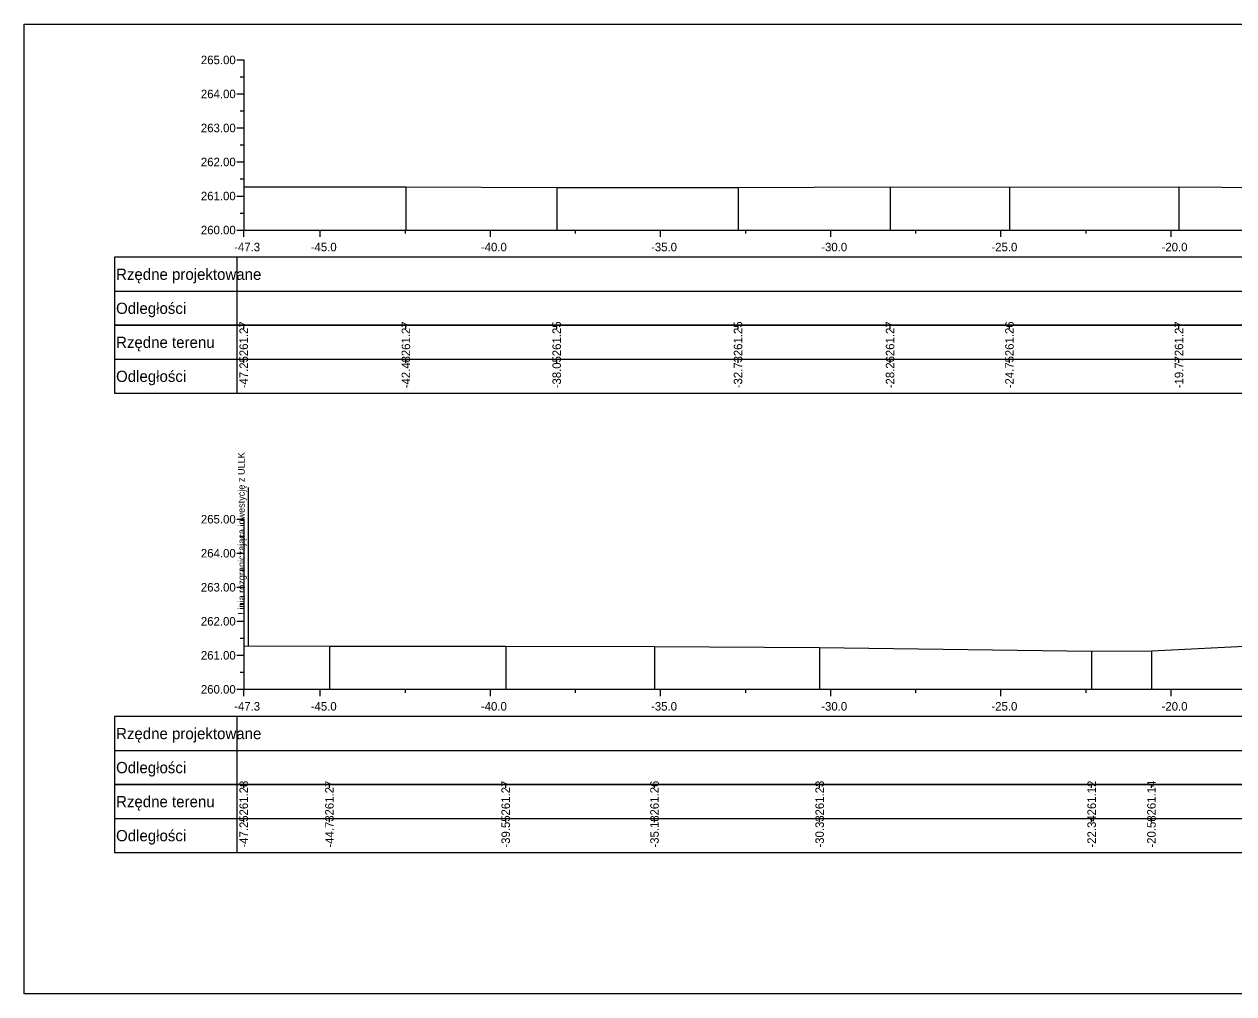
# Model space of a CAD drawing. Extents: x 6516023 to 6560129, y 5513077 to 5529206.
# Drawn here: x 6519087.01 to 6519122.55, y 5514451.16 to 5514479.66 of the extents above; entities that cross this region are included whole.
import ezdxf

# ---------------------------------------------------------------- set-up
doc = ezdxf.new("R2010")
doc.units = 0
for name, color, linetype in [('TOR_PRZEK_P-tabelka istniejace', 7, 'Continuous'), ('TOR_PRZEK_P-tabelka projektowane', 7, 'Continuous'), ('TOR_PRZEK_P-teren istniejacy', 7, 'Continuous'), ('TOR_PRZEK_P-uklad odniesienia', 7, 'Continuous'), ('TOR_PS_T-granica PKP-projektowana', 7, 'Continuous'), ('TOR_RAMKI-ramka+tabelka 1', 7, 'Continuous')]:
    doc.layers.add(name, color=color, linetype=linetype)

msp = doc.modelspace()

# ---------------------------------------------------------------- linework, layer by layer
at = {"layer": 'TOR_PRZEK_P-tabelka istniejace'}
for p, q in [((6519089.663, 5514470.806), (6519089.663, 5514468.806)), ((6519093.263, 5514470.806), (6519093.263, 5514468.806)), ((6519093.463, 5514470.706), (6519093.463, 5514470.806)), ((6519098.228, 5514470.706), (6519098.228, 5514470.806)), ((6519102.659, 5514470.706), (6519102.659, 5514470.806)), ((6519107.987, 5514470.706), (6519107.987, 5514470.806)), ((6519112.455, 5514470.706), (6519112.455, 5514470.806)), ((6519115.963, 5514470.706), (6519115.963, 5514470.806)), ((6519120.943, 5514470.706), (6519120.943, 5514470.806)), ((6519089.663, 5514469.806), (6519183.463, 5514469.806)), ((6519093.463, 5514469.706), (6519093.463, 5514469.806)), ((6519098.228, 5514469.706), (6519098.228, 5514469.806)), ((6519102.659, 5514469.706), (6519102.659, 5514469.806)), ((6519107.987, 5514469.706), (6519107.987, 5514469.806)), ((6519112.455, 5514469.706), (6519112.455, 5514469.806)), ((6519115.963, 5514469.706), (6519115.963, 5514469.806)), ((6519120.943, 5514469.706), (6519120.943, 5514469.806)), ((6519089.663, 5514457.306), (6519089.663, 5514455.306)), ((6519093.263, 5514457.306), (6519093.263, 5514455.306)), ((6519093.463, 5514457.206), (6519093.463, 5514457.306)), ((6519095.982, 5514457.206), (6519095.982, 5514457.306)), ((6519101.161, 5514457.206), (6519101.161, 5514457.306)), ((6519105.533, 5514457.206), (6519105.533, 5514457.306)), ((6519110.385, 5514457.206), (6519110.385, 5514457.306)), ((6519118.377, 5514457.206), (6519118.377, 5514457.306)), ((6519120.134, 5514457.206), (6519120.134, 5514457.306)), ((6519089.663, 5514456.306), (6519183.463, 5514456.306)), ((6519093.463, 5514456.206), (6519093.463, 5514456.306)), ((6519095.982, 5514456.206), (6519095.982, 5514456.306)), ((6519101.161, 5514456.206), (6519101.161, 5514456.306)), ((6519105.533, 5514456.206), (6519105.533, 5514456.306)), ((6519110.385, 5514456.206), (6519110.385, 5514456.306)), ((6519118.377, 5514456.206), (6519118.377, 5514456.306)), ((6519120.134, 5514456.206), (6519120.134, 5514456.306))]:
    msp.add_line(p, q, dxfattribs=at)
for points in [[(6519093.463, 5514474.874), (6519093.463, 5514473.806), (6519093.463, 5514473.676), (6519093.463, 5514473.606)], [(6519098.228, 5514474.872), (6519098.228, 5514473.806), (6519098.228, 5514473.676), (6519098.228, 5514473.606)], [(6519102.659, 5514474.855), (6519102.659, 5514473.806), (6519102.659, 5514473.676), (6519102.659, 5514473.606)], [(6519107.987, 5514474.854), (6519107.987, 5514473.806), (6519107.987, 5514473.676), (6519107.987, 5514473.606)], [(6519112.455, 5514474.88), (6519112.455, 5514473.806), (6519112.455, 5514473.676), (6519112.455, 5514473.606)], [(6519115.963, 5514474.865), (6519115.963, 5514473.806), (6519115.963, 5514473.676), (6519115.963, 5514473.606)], [(6519120.943, 5514474.875), (6519120.943, 5514473.806), (6519120.943, 5514473.676), (6519120.943, 5514473.606)], [(6519093.463, 5514461.382), (6519093.463, 5514460.306), (6519093.463, 5514460.176), (6519093.463, 5514460.106)], [(6519095.982, 5514461.378), (6519095.982, 5514460.306), (6519095.982, 5514460.176), (6519095.982, 5514460.106)], [(6519101.161, 5514461.378), (6519101.161, 5514460.306), (6519101.161, 5514460.176), (6519101.161, 5514460.106)], [(6519105.533, 5514461.363), (6519105.533, 5514460.306), (6519105.533, 5514460.176), (6519105.533, 5514460.106)], [(6519110.385, 5514461.339), (6519110.385, 5514460.306), (6519110.385, 5514460.176), (6519110.385, 5514460.106)], [(6519118.377, 5514461.225), (6519118.377, 5514460.306), (6519118.377, 5514460.176), (6519118.377, 5514460.106)], [(6519120.134, 5514461.242), (6519120.134, 5514460.306), (6519120.134, 5514460.176), (6519120.134, 5514460.106)]]:
    msp.add_lwpolyline(points, dxfattribs=at)
for points in [[(6519089.663, 5514470.806), (6519089.663, 5514468.806), (6519183.463, 5514468.806), (6519183.463, 5514470.806)], [(6519089.663, 5514457.306), (6519089.663, 5514455.306), (6519183.463, 5514455.306), (6519183.463, 5514457.306)]]:
    msp.add_lwpolyline(points, close=True, dxfattribs=at)
at = {"layer": 'TOR_PRZEK_P-tabelka projektowane'}
for p, q in [((6519089.663, 5514472.806), (6519089.663, 5514470.806)), ((6519093.263, 5514472.806), (6519093.263, 5514470.806)), ((6519089.663, 5514471.806), (6519183.463, 5514471.806)), ((6519089.663, 5514459.306), (6519089.663, 5514457.306)), ((6519093.263, 5514459.306), (6519093.263, 5514457.306)), ((6519089.663, 5514458.306), (6519183.463, 5514458.306))]:
    msp.add_line(p, q, dxfattribs=at)
for points in [[(6519089.663, 5514472.806), (6519089.663, 5514470.806), (6519183.463, 5514470.806), (6519183.463, 5514472.806)], [(6519089.663, 5514459.306), (6519089.663, 5514457.306), (6519183.463, 5514457.306), (6519183.463, 5514459.306)]]:
    msp.add_lwpolyline(points, close=True, dxfattribs=at)
at = {"layer": 'TOR_PRZEK_P-teren istniejacy'}
for points in [[(6519093.463, 5514474.874), (6519098.228, 5514474.872), (6519102.659, 5514474.855), (6519107.987, 5514474.854), (6519112.455, 5514474.88), (6519115.963, 5514474.865), (6519120.943, 5514474.875), (6519123.485, 5514474.859)], [(6519093.463, 5514461.382), (6519095.982, 5514461.378), (6519101.161, 5514461.378), (6519105.533, 5514461.363), (6519110.385, 5514461.339), (6519118.377, 5514461.225), (6519120.134, 5514461.242), (6519123.264, 5514461.39)]]:
    msp.add_lwpolyline(points, dxfattribs=at)
at = {"layer": 'TOR_PRZEK_P-uklad odniesienia'}
for p, q in [((6519093.263, 5514478.606), (6519093.463, 5514478.606)), ((6519093.463, 5514478.606), (6519093.463, 5514473.606)), ((6519093.363, 5514478.106), (6519093.463, 5514478.106)), ((6519093.263, 5514477.606), (6519093.463, 5514477.606)), ((6519093.363, 5514477.106), (6519093.463, 5514477.106)), ((6519093.263, 5514476.606), (6519093.463, 5514476.606)), ((6519093.363, 5514476.106), (6519093.463, 5514476.106)), ((6519093.263, 5514475.606), (6519093.463, 5514475.606)), ((6519093.363, 5514475.106), (6519093.463, 5514475.106)), ((6519093.263, 5514474.606), (6519093.463, 5514474.606)), ((6519093.363, 5514474.106), (6519093.463, 5514474.106)), ((6519093.263, 5514473.606), (6519093.463, 5514473.606)), ((6519093.463, 5514473.606), (6519183.463, 5514473.606)), ((6519093.463, 5514473.506), (6519093.463, 5514473.606)), ((6519093.463, 5514473.406), (6519093.463, 5514473.606)), ((6519095.713, 5514473.406), (6519095.713, 5514473.606)), ((6519098.213, 5514473.506), (6519098.213, 5514473.606)), ((6519100.713, 5514473.406), (6519100.713, 5514473.606)), ((6519103.213, 5514473.506), (6519103.213, 5514473.606)), ((6519105.713, 5514473.406), (6519105.713, 5514473.606)), ((6519108.213, 5514473.506), (6519108.213, 5514473.606)), ((6519110.713, 5514473.406), (6519110.713, 5514473.606)), ((6519113.213, 5514473.506), (6519113.213, 5514473.606)), ((6519115.713, 5514473.406), (6519115.713, 5514473.606)), ((6519118.213, 5514473.506), (6519118.213, 5514473.606)), ((6519120.713, 5514473.406), (6519120.713, 5514473.606)), ((6519093.263, 5514465.106), (6519093.463, 5514465.106)), ((6519093.463, 5514465.106), (6519093.463, 5514460.106)), ((6519093.363, 5514464.606), (6519093.463, 5514464.606)), ((6519093.263, 5514464.106), (6519093.463, 5514464.106)), ((6519093.363, 5514463.606), (6519093.463, 5514463.606)), ((6519093.263, 5514463.106), (6519093.463, 5514463.106)), ((6519093.363, 5514462.606), (6519093.463, 5514462.606)), ((6519093.263, 5514462.106), (6519093.463, 5514462.106)), ((6519093.363, 5514461.606), (6519093.463, 5514461.606)), ((6519093.263, 5514461.106), (6519093.463, 5514461.106)), ((6519093.363, 5514460.606), (6519093.463, 5514460.606)), ((6519093.263, 5514460.106), (6519093.463, 5514460.106)), ((6519093.463, 5514460.106), (6519183.463, 5514460.106)), ((6519093.463, 5514460.006), (6519093.463, 5514460.106)), ((6519093.463, 5514459.906), (6519093.463, 5514460.106)), ((6519095.713, 5514459.906), (6519095.713, 5514460.106)), ((6519098.213, 5514460.006), (6519098.213, 5514460.106)), ((6519100.713, 5514459.906), (6519100.713, 5514460.106)), ((6519103.213, 5514460.006), (6519103.213, 5514460.106)), ((6519105.713, 5514459.906), (6519105.713, 5514460.106)), ((6519108.213, 5514460.006), (6519108.213, 5514460.106)), ((6519110.713, 5514459.906), (6519110.713, 5514460.106)), ((6519113.213, 5514460.006), (6519113.213, 5514460.106)), ((6519115.713, 5514459.906), (6519115.713, 5514460.106)), ((6519118.213, 5514460.006), (6519118.213, 5514460.106)), ((6519120.713, 5514459.906), (6519120.713, 5514460.106))]:
    msp.add_line(p, q, dxfattribs=at)
at = {"layer": 'TOR_PS_T-granica PKP-projektowana'}
msp.add_line((6519093.607, 5514461.381), (6519093.607, 5514466.039), dxfattribs=at)
at = {"layer": 'TOR_RAMKI-ramka+tabelka 1'}
msp.add_lwpolyline([(6519087.013, 5514479.656), (6519334.513, 5514479.656), (6519334.513, 5514451.156), (6519087.013, 5514451.156)], close=True, dxfattribs=at)

# ---------------------------------------------------------------- texts
at = {"layer": 'TOR_PRZEK_P-tabelka istniejace'}
for s, p in [('261.27', (6519093.588, 5514469.898)), ('261.27', (6519098.353, 5514469.898)), ('261.25', (6519102.784, 5514469.897)), ('261.25', (6519108.112, 5514469.897)), ('261.27', (6519112.58, 5514469.898)), ('261.26', (6519116.088, 5514469.898)), ('261.27', (6519121.068, 5514469.898)), ('-47.25', (6519093.588, 5514468.953)), ('-42.48', (6519098.353, 5514468.954)), ('-38.05', (6519102.784, 5514468.953)), ('-32.73', (6519108.112, 5514468.954)), ('-28.26', (6519112.58, 5514468.954)), ('-24.75', (6519116.088, 5514468.953)), ('-19.77', (6519121.068, 5514468.955)), ('261.28', (6519093.588, 5514456.398)), ('261.27', (6519096.107, 5514456.398)), ('261.27', (6519101.286, 5514456.398)), ('261.26', (6519105.658, 5514456.398)), ('261.23', (6519110.51, 5514456.398)), ('261.12', (6519118.502, 5514456.4)), ('261.14', (6519120.259, 5514456.399)), ('-47.25', (6519093.588, 5514455.453)), ('-44.73', (6519096.107, 5514455.454)), ('-39.55', (6519101.286, 5514455.453)), ('-35.18', (6519105.658, 5514455.454)), ('-30.33', (6519110.51, 5514455.454)), ('-22.34', (6519118.502, 5514455.455)), ('-20.58', (6519120.259, 5514455.454))]:
    msp.add_text(s, height=0.25, rotation=90, dxfattribs=at).set_placement(p)
for s, p in [('Rzędne terenu', (6519089.713, 5514470.141)), ('Odległości', (6519089.713, 5514469.141)), ('Rzędne terenu', (6519089.713, 5514456.641)), ('Odległości', (6519089.713, 5514455.641))]:
    msp.add_text(s, height=0.33, dxfattribs=at).set_placement(p)
at = {"layer": 'TOR_PRZEK_P-tabelka projektowane'}
for s, p in [('Rzędne projektowane', (6519089.713, 5514472.141)), ('Odległości', (6519089.713, 5514471.141)), ('Rzędne projektowane', (6519089.713, 5514458.641)), ('Odległości', (6519089.713, 5514457.641))]:
    msp.add_text(s, height=0.33, dxfattribs=at).set_placement(p)
at = {"layer": 'TOR_PRZEK_P-uklad odniesienia'}
for s, height, p in [('265.00', 0.25, (6519092.205, 5514478.481)), ('264.00', 0.25, (6519092.205, 5514477.481)), ('263.00', 0.25, (6519092.205, 5514476.481)), ('262.00', 0.25, (6519092.205, 5514475.481)), ('261.00', 0.25, (6519092.205, 5514474.481)), ('260.00', 0.25, (6519092.205, 5514473.481)), ('-', 0.0001, (6519093.463, 5514473.606)), ('-47.3', 0.25, (6519093.182, 5514472.981)), ('-45.0', 0.25, (6519095.432, 5514472.981)), ('-40.0', 0.25, (6519100.432, 5514472.981)), ('-35.0', 0.25, (6519105.432, 5514472.981)), ('-30.0', 0.25, (6519110.432, 5514472.981)), ('-25.0', 0.25, (6519115.432, 5514472.981)), ('-20.0', 0.25, (6519120.432, 5514472.981)), ('265.00', 0.25, (6519092.205, 5514464.981)), ('264.00', 0.25, (6519092.205, 5514463.981)), ('263.00', 0.25, (6519092.205, 5514462.981)), ('262.00', 0.25, (6519092.205, 5514461.981)), ('261.00', 0.25, (6519092.205, 5514460.981)), ('260.00', 0.25, (6519092.205, 5514459.981)), ('-', 0.0001, (6519093.463, 5514460.106)), ('-47.3', 0.25, (6519093.182, 5514459.481)), ('-45.0', 0.25, (6519095.432, 5514459.481)), ('-40.0', 0.25, (6519100.432, 5514459.481)), ('-35.0', 0.25, (6519105.432, 5514459.481)), ('-30.0', 0.25, (6519110.432, 5514459.481)), ('-25.0', 0.25, (6519115.432, 5514459.481)), ('-20.0', 0.25, (6519120.432, 5514459.481))]:
    msp.add_text(s, height=height, dxfattribs=at).set_placement(p)
at = {"layer": 'TOR_PS_T-granica PKP-projektowana'}
msp.add_text('Linia rozgraniczająca inwestycję z ULLK', height=0.2, rotation=90.0511, dxfattribs=at).set_placement((6519093.496, 5514462.303))

doc.saveas('drawing.dxf')
